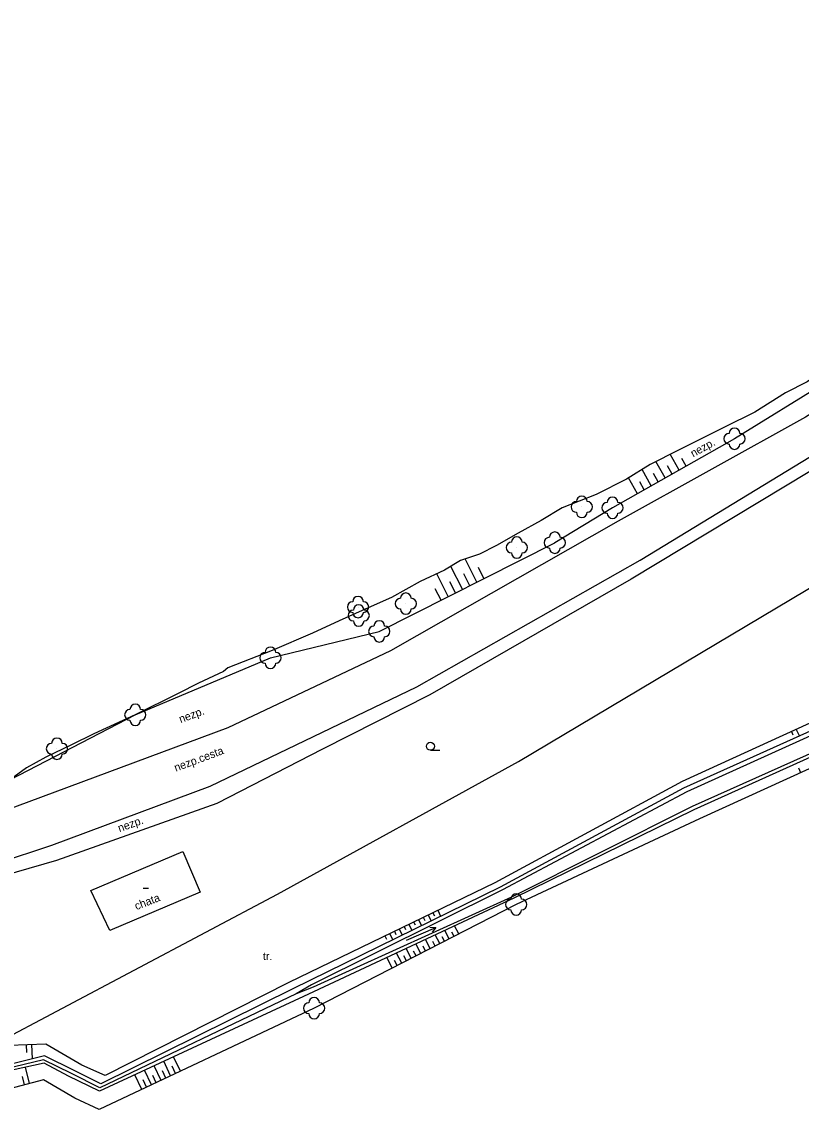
# Model space of a CAD drawing. Extents: x -794191 to -788944, y -1117087 to -1105044.
# Drawn here: x -790782.6 to -790709.6, y -1110925 to -1110822.3 of the extents above; entities that cross this region are included whole.
import ezdxf

# ---------------------------------------------------------------- set-up
doc = ezdxf.new("R2010")
doc.units = 0
for name, color, linetype in [('Hranice - ploty_ zdi', 7, 'Continuous'), ('Komunikace', 7, 'Continuous'), ('Pomocné popisy', 7, 'Continuous'), ('Popisy budov', 7, 'Continuous'), ('Stavební objekty', 7, 'Continuous'), ('Vodstvo', 7, 'Continuous'), ('Výškopis', 7, 'Continuous'), ('Zeleň', 7, 'Continuous'), ('Značky druhů budov', 7, 'Continuous'), ('Značky druhů pozemků', 7, 'Continuous')]:
    doc.layers.add(name, color=color, linetype=linetype)

msp = doc.modelspace()

# ---------------------------------------------------------------- linework, layer by layer
at = {"layer": 'Hranice - ploty_ zdi'}
for points in [[(-790736.06, -1110891.59), (-790701.92, -1110871.27), (-790702.86, -1110868.43), (-790706.32, -1110862.95), (-790725.51, -1110874.5), (-790744.36, -1110885.33), (-790754.42, -1110890.43), (-790764.33, -1110895.51), (-790779.34, -1110900.86)], [(-790789.03, -1110919.91), (-790788.42, -1110919.47), (-790787.6, -1110919.3), (-790787.34, -1110919.16), (-790786.96, -1110919.05), (-790785.53, -1110918.26), (-790758.66, -1110904.01), (-790736.06, -1110891.59)], [(-790779.34, -1110900.86), (-790793.33, -1110904.89), (-790795.07, -1110905.4), (-790798.19, -1110906.32)]]:
    msp.add_lwpolyline(points, dxfattribs=at)
at = {"layer": 'Komunikace'}
for p, q in [((-790724.68, -1110872.74), (-790706.77, -1110861.84)), ((-790745.6, -1110884.6), (-790724.68, -1110872.74)), ((-790764.95, -1110893.91), (-790745.6, -1110884.6)), ((-790779.78, -1110899.43), (-790764.95, -1110893.91)), ((-790794.02, -1110904.12), (-790779.78, -1110899.43))]:
    msp.add_line(p, q, dxfattribs=at)
msp.add_lwpolyline([(-790617.85, -1110798.16), (-790619.55, -1110804.73), (-790622, -1110809.12), (-790625.84, -1110813.21), (-790630.42, -1110816.08), (-790637.67, -1110819.37), (-790653.04, -1110825.54), (-790669.12, -1110834.8), (-790681.93, -1110842.12), (-790696.71, -1110851.5), (-790706.25, -1110857.48), (-790709.19, -1110859.32), (-790726.74, -1110869.07), (-790748.06, -1110881.22), (-790763.29, -1110888.43), (-790791.96, -1110899.08)], dxfattribs=at)
at = {"layer": 'Stavební objekty'}
for p, q in [((-790774.36, -1110907.41), (-790776.13, -1110903.67)), ((-790765.9, -1110903.84), (-790774.36, -1110907.41))]:
    msp.add_line(p, q, dxfattribs=at)
msp.add_lwpolyline([(-790776.13, -1110903.67), (-790767.51, -1110900.03), (-790765.9, -1110903.84)], dxfattribs=at)
at = {"layer": 'Vodstvo'}
for p, q in [((-790731.97, -1110867.82), (-790733.94, -1110869)), ((-790775.87, -1110889), (-790777.96, -1110890.02)), ((-790777.96, -1110890.02), (-790780.35, -1110891.19)), ((-790780.35, -1110891.19), (-790782.16, -1110892.17)), ((-790782.16, -1110892.17), (-790783.68, -1110893.28))]:
    msp.add_line(p, q, dxfattribs=at)
for points in [[(-790703.12, -1110852.04), (-790707.65, -1110855.1), (-790709.03, -1110856.03), (-790711.05, -1110857.06), (-790713.92, -1110858.88), (-790716.75, -1110860.28), (-790721.06, -1110862.41)], [(-790721.06, -1110862.41), (-790723.74, -1110863.77), (-790725.94, -1110865.13), (-790728.8, -1110866.59), (-790731.97, -1110867.82)], [(-790691.88, -1110883.06), (-790700.57, -1110866.08), (-790701.05, -1110866.35), (-790701.62, -1110866.54), (-790694.77, -1110882.48), (-790720.6, -1110894.09), (-790737.77, -1110903.36), (-790757.22, -1110912.87), (-790775.2, -1110921.78), (-790777.64, -1110920.58), (-790780.48, -1110919.15), (-790786.02, -1110920.53), (-790786.96, -1110919.05), (-790794.09, -1110906.47)], [(-790733.94, -1110869), (-790736.09, -1110870.21), (-790738.12, -1110871.37), (-790739.73, -1110872.18), (-790741.51, -1110872.75), (-790742.99, -1110873.68), (-790745.29, -1110874.72), (-790747.97, -1110876.23), (-790750.43, -1110877.32), (-790752.88, -1110878.4), (-790755.37, -1110879.58), (-790759.15, -1110881.2), (-790763.31, -1110882.81), (-790763.72, -1110883.15), (-790766.05, -1110884.26), (-790767.94, -1110885.22)], [(-790684.25, -1110907.37), (-790693.7, -1110884.41), (-790719.63, -1110896.11), (-790736.5, -1110904.4), (-790756.2, -1110913.59), (-790775.32, -1110922.46), (-790778.24, -1110921.06), (-790780.52, -1110919.85), (-790786.26, -1110921.1), (-790787.6, -1110919.3), (-790795.22, -1110906.8)], [(-790767.94, -1110885.22), (-790771.97, -1110887.22), (-790775.87, -1110889)]]:
    msp.add_lwpolyline(points, dxfattribs=at)
at = {"layer": 'Výškopis'}
for p, q in [((-790721.02, -1110864.29), (-790721.85, -1110862.81)), ((-790722.32, -1110865.02), (-790723.19, -1110863.49)), ((-790721.67, -1110864.66), (-790722.1, -1110863.9)), ((-790720.36, -1110863.92), (-790720.77, -1110863.19)), ((-790724.93, -1110866.5), (-790725.77, -1110865.02)), ((-790723.63, -1110865.76), (-790724.49, -1110864.24)), ((-790722.98, -1110865.39), (-790723.42, -1110864.62)), ((-790724.28, -1110866.13), (-790724.71, -1110865.38)), ((-790741.31, -1110875.46), (-790742.4, -1110873.31)), ((-790739.98, -1110874.78), (-790741.07, -1110872.61)), ((-790742.65, -1110876.14), (-790743.73, -1110874.01)), ((-790740.64, -1110875.12), (-790741.2, -1110874.02)), ((-790739.31, -1110874.44), (-790739.83, -1110873.41)), ((-790743.32, -1110876.47), (-790743.87, -1110875.4)), ((-790741.98, -1110875.8), (-790742.51, -1110874.75)), ((-790710.04, -1110888.58), (-790709.75, -1110889.21)), ((-790710.49, -1110888.78), (-790710.35, -1110889.1)), ((-790709.6, -1110892.64), (-790709.8, -1110892.2)), ((-790744.99, -1110906.18), (-790744.85, -1110906.47)), ((-790744.54, -1110905.96), (-790744.26, -1110906.53)), ((-790744.09, -1110905.75), (-790743.95, -1110906.03)), ((-790743.64, -1110905.53), (-790743.36, -1110906.09)), ((-790746.79, -1110907.05), (-790746.65, -1110907.34)), ((-790746.34, -1110906.84), (-790746.06, -1110907.41)), ((-790745.89, -1110906.62), (-790745.75, -1110906.9)), ((-790745.44, -1110906.4), (-790745.16, -1110906.97)), ((-790741.66, -1110907.74), (-790742.05, -1110906.99)), ((-790748.59, -1110907.93), (-790748.44, -1110908.22)), ((-790748.14, -1110907.71), (-790747.85, -1110908.29)), ((-790747.69, -1110907.49), (-790747.55, -1110907.78)), ((-790747.24, -1110907.27), (-790746.96, -1110907.85)), ((-790744.34, -1110909.11), (-790744.77, -1110908.26)), ((-790743.44, -1110908.65), (-790743.86, -1110907.84)), ((-790743, -1110908.42), (-790743.21, -1110908.02)), ((-790742.56, -1110908.2), (-790742.96, -1110907.41)), ((-790742.11, -1110907.97), (-790742.31, -1110907.58)), ((-790746.12, -1110910.02), (-790746.58, -1110909.1)), ((-790745.22, -1110909.57), (-790745.68, -1110908.68)), ((-790744.78, -1110909.34), (-790745, -1110908.9)), ((-790743.89, -1110908.88), (-790744.1, -1110908.46)), ((-790747.89, -1110910.93), (-790748.4, -1110909.95)), ((-790747.45, -1110910.71), (-790747.7, -1110910.22)), ((-790747, -1110910.48), (-790747.49, -1110909.53)), ((-790746.56, -1110910.25), (-790746.8, -1110909.78)), ((-790745.67, -1110909.79), (-790745.9, -1110909.34)), ((-790782.2, -1110918.13), (-790782.17, -1110918.85)), ((-790781.7, -1110918.11), (-790781.65, -1110919.44)), ((-790767.75, -1110920.61), (-790768.4, -1110919.25)), ((-790781.87, -1110921.75), (-790782.26, -1110920.23)), ((-790770.46, -1110921.89), (-790771.12, -1110920.51)), ((-790769.56, -1110921.46), (-790770.21, -1110920.09)), ((-790769.11, -1110921.25), (-790769.43, -1110920.56)), ((-790768.66, -1110921.04), (-790769.3, -1110919.67)), ((-790768.2, -1110920.82), (-790768.53, -1110920.14)), ((-790782.35, -1110921.88), (-790782.55, -1110921.11)), ((-790771.37, -1110922.32), (-790772.02, -1110920.93)), ((-790770.92, -1110922.11), (-790771.24, -1110921.41)), ((-790770.01, -1110921.68), (-790770.34, -1110920.99))]:
    msp.add_line(p, q, dxfattribs=at)
for points in [[(-790641.25, -1110810.4), (-790641.03, -1110810.84), (-790637.4, -1110818.05), (-790645.48, -1110820.38), (-790652.11, -1110823.85), (-790657.22, -1110826.51), (-790663.67, -1110830.29), (-790675.23, -1110836.72), (-790687.26, -1110844.08), (-790705.51, -1110855), (-790707.13, -1110855.99), (-790715.83, -1110861.35), (-790727.26, -1110867.82), (-790732.67, -1110871.09)], [(-790844.42, -1110905.32), (-790841.08, -1110907.5), (-790829.58, -1110907.24), (-790818.07, -1110904.62), (-790806.81, -1110901.95), (-790797.7, -1110898.24), (-790793.45, -1110896.46), (-790783.68, -1110893.28), (-790771.97, -1110887.22), (-790759.31, -1110881.87), (-790749.11, -1110879.4), (-790732.67, -1110871.09)], [(-790696.05, -1110882.19), (-790720.74, -1110893.46), (-790738.29, -1110902.94), (-790757.6, -1110912.29), (-790774.78, -1110921), (-790776.98, -1110920.03), (-790780.36, -1110918.06), (-790785.53, -1110918.26), (-790794.09, -1110906.47)], [(-790694.23, -1110882.63), (-790720.31, -1110894.42), (-790737.58, -1110903.61), (-790755.46, -1110912.51), (-790756.91, -1110913.35), (-790775.31, -1110922.15), (-790777.95, -1110920.81), (-790780.58, -1110919.54), (-790786.15, -1110920.87), (-790787.34, -1110919.16), (-790794.6, -1110906.63)], [(-790627.61, -1111039.81), (-790637.38, -1111014.9), (-790646.57, -1110994.25), (-790655.68, -1110973.25), (-790667.2, -1110945.89), (-790683.98, -1110907.24), (-790693.41, -1110883.99), (-790719.78, -1110895.8), (-790736.71, -1110904.31), (-790755.32, -1110912.74), (-790756.91, -1110913.35)], [(-790694.3, -1110885.67), (-790719.11, -1110896.97), (-790736.28, -1110904.98), (-790755.22, -1110914.69), (-790775.35, -1110924.2), (-790777.64, -1110923.12), (-790780.58, -1110921.42), (-790785.45, -1110922.68), (-790789.03, -1110919.91), (-790795.22, -1110906.8)]]:
    msp.add_lwpolyline(points, dxfattribs=at)
at = {"layer": 'Zeleň'}
for centre in [(-790715.83, -1110861.35), (-790730.14, -1110867.74), (-790727.26, -1110867.82), (-790732.67, -1110871.09), (-790736.22, -1110871.55), (-790751.1, -1110877.12), (-790746.62, -1110876.8), (-790751.04, -1110877.91), (-790749.11, -1110879.4), (-790759.31, -1110881.87), (-790771.97, -1110887.22), (-790779.31, -1110890.39), (-790736.28, -1110904.98), (-790755.22, -1110914.69)]:
    msp.add_circle(centre, 0.0005, dxfattribs=at)
for centre, start, end in [((-790716.33, -1110861.35), 89.99999, 269.99999), ((-790715.83, -1110860.85), 0, 179.99999), ((-790715.33, -1110861.35), 270, 89.99999), ((-790715.83, -1110861.85), 179.99999, 359.99999), ((-790730.14, -1110867.24), 0, 179.99999), ((-790727.26, -1110867.32), 0, 179.99999), ((-790730.64, -1110867.74), 89.99999, 269.99999), ((-790729.64, -1110867.74), 270, 89.99999), ((-790727.76, -1110867.82), 89.99999, 269.99999), ((-790726.76, -1110867.82), 270, 89.99999), ((-790730.14, -1110868.24), 179.99999, 359.99999), ((-790727.26, -1110868.32), 179.99999, 359.99999), ((-790732.67, -1110870.59), 0, 179.99999), ((-790736.72, -1110871.55), 89.99999, 269.99999), ((-790736.22, -1110871.05), 0, 179.99999), ((-790735.72, -1110871.55), 270, 89.99999), ((-790733.17, -1110871.09), 89.99999, 269.99999), ((-790732.17, -1110871.09), 270, 89.99999), ((-790736.22, -1110872.05), 179.99999, 359.99999), ((-790732.67, -1110871.59), 179.99999, 359.99999), ((-790751.1, -1110876.62), 0, 179.99999), ((-790747.12, -1110876.8), 89.99999, 269.99999), ((-790746.62, -1110876.3), 0, 179.99999), ((-790746.12, -1110876.8), 270, 89.99999), ((-790751.6, -1110877.12), 89.99999, 269.99999), ((-790751.54, -1110877.91), 89.99999, 269.99999), ((-790751.04, -1110877.41), 0, 179.99999), ((-790750.6, -1110877.12), 270, 89.99999), ((-790750.54, -1110877.91), 270, 89.99999), ((-790746.62, -1110877.3), 179.99999, 359.99999), ((-790751.1, -1110877.62), 179.99999, 359.99999), ((-790751.04, -1110878.41), 179.99999, 359.99999), ((-790749.11, -1110878.9), 0, 179.99999), ((-790749.61, -1110879.4), 89.99999, 269.99999), ((-790748.61, -1110879.4), 270, 89.99999), ((-790749.11, -1110879.9), 179.99999, 359.99999), ((-790759.81, -1110881.87), 89.99999, 269.99999), ((-790759.31, -1110881.37), 0, 179.99999), ((-790758.81, -1110881.87), 270, 89.99999), ((-790759.31, -1110882.37), 179.99999, 359.99999), ((-790771.97, -1110886.72), 0, 179.99999), ((-790772.47, -1110887.22), 89.99999, 269.99999), ((-790771.97, -1110887.72), 179.99999, 359.99999), ((-790771.47, -1110887.22), 270, 89.99999), ((-790779.31, -1110889.89), 0, 179.99999), ((-790779.81, -1110890.39), 89.99999, 269.99999), ((-790778.81, -1110890.39), 270, 89.99999), ((-790779.31, -1110890.89), 179.99999, 359.99999), ((-790736.28, -1110904.48), 0, 179.99999), ((-790736.78, -1110904.98), 89.99999, 269.99999), ((-790735.78, -1110904.98), 270, 89.99999), ((-790736.28, -1110905.48), 179.99999, 359.99999), ((-790755.72, -1110914.69), 89.99999, 269.99999), ((-790755.22, -1110914.19), 0, 179.99999), ((-790754.72, -1110914.69), 270, 89.99999), ((-790755.22, -1110915.19), 179.99999, 359.99999)]:
    msp.add_arc(centre, 0.5, start, end, dxfattribs=at)
at = {"layer": 'Značky druhů budov'}
msp.add_line((-790771.24, -1110903.44), (-790770.74, -1110903.44), dxfattribs=at)
at = {"layer": 'Značky druhů pozemků'}
for p, q in [((-790744.32, -1110890.535), (-790743.445, -1110890.535)), ((-790746.554, -1110908.34), (-790743.804, -1110907.14))]:
    msp.add_line(p, q, dxfattribs=at)
msp.add_lwpolyline([(-790744.363, -1110907.11), (-790743.804, -1110907.14), (-790744.163, -1110907.569)], dxfattribs=at)
msp.add_circle((-790744.32, -1110890.16), 0.375, dxfattribs=at)

# ---------------------------------------------------------------- texts
at = {"layer": 'Pomocné popisy'}
for s, rotation, p in [('nezp.', 29.0546, (-790719.7, -1110863.11)), ('nezp.', 20.37844, (-790767.72, -1110888)), ('nezp.cesta', 20.4162, (-790768.17, -1110892.55)), ('nezp.', 19.61754, (-790773.45, -1110898.21))]:
    msp.add_text(s, height=0.75, rotation=rotation, dxfattribs=at).set_placement(p)
msp.add_text('tr.', height=0.75, dxfattribs=at).set_placement((-790760.01, -1110910.19))
at = {"layer": 'Popisy budov'}
msp.add_text('chata', height=0.75, rotation=21.27583, dxfattribs=at).set_placement((-790771.865, -1110905.517))

doc.saveas('drawing.dxf')
